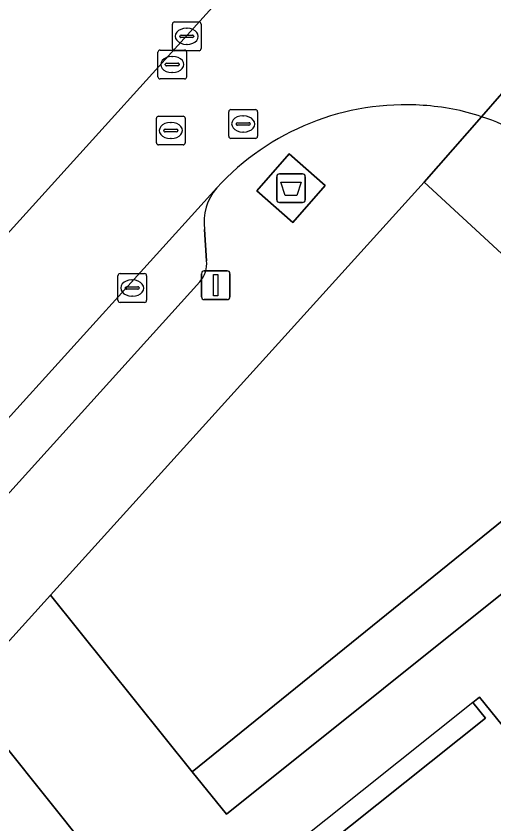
# Model space of a CAD drawing. Extents: x 159039 to 160102, y 381214 to 382524.
# Drawn here: x 159593.38 to 159609.98, y 381748.12 to 381776.22 of the extents above; entities that cross this region are included whole.
import ezdxf

# ---------------------------------------------------------------- set-up
doc = ezdxf.new("R2010")
doc.units = 0
for name, color, linetype in [('IMGEO_Afval_apart_plaats', 7, 'Continuous'), ('IMGEO_Groenvoorziening', 7, 'Continuous'), ('IMGEO_Haag', 7, 'Continuous'), ('IMGEO_Kolk', 7, 'Continuous'), ('IMGEO_Lichtmast', 7, 'Continuous'), ('IMGEO_Pand', 7, 'Continuous'), ('IMGEO_Pand_overbouw', 7, 'Continuous'), ('IMGEO_Parkeervlak_open', 7, 'Continuous'), ('IMGEO_Rijbaan_lokaal_open', 7, 'Continuous'), ('IMGEO_Rioolput', 7, 'Continuous'), ('IMGEO_Voetpad_gesloten', 7, 'Continuous'), ('IMGEO_Voetpad_open', 7, 'Continuous')]:
    doc.layers.add(name, color=color, linetype=linetype)

msp = doc.modelspace()

# ---------------------------------------------------------------- linework, layer by layer
at = {"layer": 'IMGEO_Afval_apart_plaats'}
for p, q in [((159602.539, 381770.733), (159603.329, 381770.733)), ((159603.329, 381770.733), (159602.539, 381770.733)), ((159602.439, 381769.833), (159602.439, 381770.633)), ((159602.439, 381770.633), (159602.439, 381769.833)), ((159603.429, 381770.633), (159603.429, 381769.833)), ((159603.429, 381769.833), (159603.429, 381770.633)), ((159603.329, 381769.733), (159602.539, 381769.733)), ((159602.539, 381769.733), (159603.329, 381769.733))]:
    msp.add_line(p, q, dxfattribs=at)
msp.add_lwpolyline([(159602.582, 381770.447), (159603.286, 381770.447), (159603.137, 381769.977), (159602.731, 381769.977), (159602.582, 381770.447)], dxfattribs=at)
for centre, start, end in [((159602.539, 381770.633), 90, 180), ((159602.539, 381770.633), 90, 180), ((159603.329, 381770.633), 0, 90), ((159603.329, 381770.633), 360, 90), ((159602.539, 381769.833), 180, 270), ((159602.539, 381769.833), 180, 270), ((159603.329, 381769.833), 270, 0), ((159603.329, 381769.833), 270, 0)]:
    msp.add_arc(centre, 0.1, start, end, dxfattribs=at)
at = {"layer": 'IMGEO_Groenvoorziening'}
for points in [[(159594.578, 381756.07), (159599.501, 381749.932), (159615.622, 381762.994), (159607.564, 381770.439)], [(159615.622, 381762.994), (159599.501, 381749.932), (159600.687, 381748.454), (159617.118, 381761.612)], [(159582.201, 381742.385), (159585.166, 381738.629), (159595.879, 381747.215), (159591.503, 381752.685)]]:
    msp.add_lwpolyline(points, close=True, dxfattribs=at)
at = {"layer": 'IMGEO_Haag'}
msp.add_lwpolyline([(159615.622, 381762.994), (159599.501, 381749.932), (159600.687, 381748.454), (159617.118, 381761.612)], close=True, dxfattribs=at)
at = {"layer": 'IMGEO_Kolk'}
for p, q in [((159596.916, 381766.334), (159596.916, 381767.186)), ((159596.991, 381767.26), (159597.843, 381767.26)), ((159597.404, 381767.04), (159597.429, 381767.04)), ((159597.917, 381767.186), (159597.917, 381766.334)), ((159597.175, 381766.754), (159597.175, 381766.766)), ((159597.218, 381766.803), (159597.616, 381766.803)), ((159597.659, 381766.766), (159597.659, 381766.754)), ((159597.613, 381766.717), (159597.215, 381766.717)), ((159597.427, 381766.48), (159597.402, 381766.48)), ((159597.843, 381766.26), (159596.991, 381766.26))]:
    msp.add_line(p, q, dxfattribs=at)
for points in [[(159596.916, 381766.334), (159596.916, 381767.186)], [(159596.991, 381767.26), (159597.843, 381767.26)], [(159597.917, 381767.186), (159597.917, 381766.334)], [(159597.843, 381766.26), (159596.991, 381766.26)]]:
    msp.add_lwpolyline(points, dxfattribs=at)
for centre, radius, start, end in [((159596.993, 381767.184), 0.0765, 91.552, 178.448), ((159596.993, 381767.184), 0.0765, 91.552, 178.448), ((159597.841, 381767.184), 0.0765, 1.552, 88.448), ((159597.841, 381767.184), 0.0765, 1.552, 88.448), ((159597.215, 381766.763), 0.0403, 85.8775, 175.7526), ((159597.212, 381766.753), 0.0366, 178.938, 274.7102), ((159597.616, 381766.76), 0.043, 264.8664, 352.4533), ((159597.62, 381766.765), 0.0386, 1.7309, 96.639), ((159596.993, 381766.336), 0.0765, 181.552, 268.448), ((159596.993, 381766.336), 0.0765, 181.552, 268.448), ((159597.841, 381766.336), 0.0765, 271.552, 358.448), ((159597.841, 381766.336), 0.0765, 271.552, 358.448)]:
    msp.add_arc(centre, radius, start, end, dxfattribs=at)
for centre, major_axis, ratio, start_param, end_param in [((159597.403, 381766.76), (-0.387, 0.002), 0.722429, 4.712389, 7.853982), ((159597.428, 381766.76), (-0.39, 0.002), 0.717154, 1.570796, 4.712389)]:
    msp.add_ellipse(centre, major_axis=major_axis, ratio=ratio, start_param=start_param, end_param=end_param, dxfattribs=at)
at = {"layer": 'IMGEO_Lichtmast'}
for p, q in [((159599.922, 381767.358), (159600.712, 381767.358)), ((159600.712, 381767.358), (159599.922, 381767.358)), ((159599.822, 381766.458), (159599.822, 381767.258)), ((159599.822, 381767.258), (159599.822, 381766.458)), ((159600.812, 381767.258), (159600.812, 381766.458)), ((159600.812, 381766.458), (159600.812, 381767.258)), ((159600.712, 381766.358), (159599.922, 381766.358)), ((159599.922, 381766.358), (159600.712, 381766.358))]:
    msp.add_line(p, q, dxfattribs=at)
msp.add_lwpolyline([(159600.242, 381767.233), (159600.392, 381767.233), (159600.392, 381766.483), (159600.242, 381766.483), (159600.242, 381767.233)], dxfattribs=at)
for centre, start, end in [((159599.922, 381767.258), 90, 180), ((159599.922, 381767.258), 90, 180), ((159600.712, 381767.258), 0, 90), ((159600.712, 381767.258), 360, 90), ((159599.922, 381766.458), 180, 270), ((159599.922, 381766.458), 180, 270), ((159600.712, 381766.458), 270, 0), ((159600.712, 381766.458), 270, 0)]:
    msp.add_arc(centre, 0.1, start, end, dxfattribs=at)
at = {"layer": 'IMGEO_Pand'}
msp.add_lwpolyline([(159610.269, 381751.55), (159609.49, 381752.522), (159609.258, 381752.335), (159609.699, 381751.791), (159595.564, 381740.514), (159600.899, 381733.713), (159607.119, 381738.682), (159608.793, 381740.018), (159615.074, 381745.036), (159615.502, 381744.497), (159615.978, 381743.898), (159616.102, 381743.997), (159616.213, 381744.085), (159615.741, 381744.679)], close=True, dxfattribs=at)
at = {"layer": 'IMGEO_Pand_overbouw'}
msp.add_lwpolyline([(159609.258, 381752.335), (159595.136, 381741.061), (159595.564, 381740.514), (159609.699, 381751.791)], close=True, dxfattribs=at)
at = {"layer": 'IMGEO_Parkeervlak_open'}
for points in [[(159600.356, 381770.24), (159559.749, 381725.348), (159557.919, 381723.045)], [(159600.001, 381767.71), (159599.93, 381768.801)], [(159560.998, 381724.03), (159599.764, 381766.979)]]:
    msp.add_lwpolyline(points, dxfattribs=at)
for centre, radius, start, end in [((159601.671, 381769.068), 1.761, 138.2897, 188.7287), ((159599.071, 381767.608), 0.936, 317.7892, 6.284)]:
    msp.add_arc(centre, radius, start, end, dxfattribs=at)
at = {"layer": 'IMGEO_Rijbaan_lokaal_open'}
for points in [[(159613.786, 381785.161), (159629.549, 381802.659), (159626.352, 381805.552), (159602.517, 381779.098), (159591.852, 381767.299), (159591.512, 381766.925), (159538.424, 381708.169), (159529.21, 381698.27), (159532.297, 381695.293), (159544.91, 381708.807), (159546.267, 381710.129)], [(159591.852, 381767.299), (159602.517, 381779.098)], [(159613.091, 381776.771), (159609.56, 381772.721)], [(159609.56, 381772.721), (159613.091, 381776.771)], [(159557.557, 381722.559), (159557.919, 381723.045), (159559.749, 381725.348), (159600.356, 381770.24)]]:
    msp.add_lwpolyline(points, dxfattribs=at)
for centre, radius, start, end in [((159606.904, 381764.281), 8.854, 85.9926, 137.6956), ((159607.035, 381765.087), 8.041, 71.696, 86.5183), ((159607.036, 381765.109), 8.019, 50.3412, 71.6547)]:
    msp.add_arc(centre, radius, start, end, dxfattribs=at)
at = {"layer": 'IMGEO_Rioolput'}
for p, q in [((159598.886, 381776.016), (159599.738, 381776.016)), ((159598.811, 381775.09), (159598.811, 381775.942)), ((159599.299, 381775.796), (159599.324, 381775.796)), ((159599.812, 381775.942), (159599.812, 381775.09)), ((159599.07, 381775.51), (159599.07, 381775.522)), ((159599.508, 381775.473), (159599.11, 381775.473)), ((159599.113, 381775.559), (159599.511, 381775.559)), ((159599.554, 381775.522), (159599.554, 381775.51)), ((159599.322, 381775.236), (159599.297, 381775.236)), ((159598.307, 381774.11), (159598.307, 381774.962)), ((159598.382, 381775.036), (159599.234, 381775.036)), ((159599.738, 381775.016), (159598.886, 381775.016)), ((159599.308, 381774.962), (159599.308, 381774.11)), ((159598.795, 381774.816), (159598.82, 381774.816)), ((159598.566, 381774.53), (159598.566, 381774.542)), ((159599.004, 381774.493), (159598.606, 381774.493)), ((159598.609, 381774.579), (159599.007, 381774.579)), ((159599.05, 381774.542), (159599.05, 381774.53)), ((159599.234, 381774.036), (159598.382, 381774.036)), ((159598.818, 381774.256), (159598.793, 381774.256)), ((159600.847, 381772.967), (159601.699, 381772.967)), ((159598.257, 381771.812), (159598.257, 381772.664)), ((159598.332, 381772.738), (159599.184, 381772.738)), ((159599.258, 381772.664), (159599.258, 381771.812)), ((159600.772, 381772.041), (159600.772, 381772.893)), ((159601.26, 381772.747), (159601.285, 381772.747)), ((159601.773, 381772.893), (159601.773, 381772.041)), ((159598.745, 381772.518), (159598.77, 381772.518)), ((159601.031, 381772.461), (159601.031, 381772.473)), ((159601.469, 381772.424), (159601.071, 381772.424)), ((159601.074, 381772.51), (159601.472, 381772.51)), ((159601.515, 381772.473), (159601.515, 381772.461)), ((159598.516, 381772.232), (159598.516, 381772.244)), ((159598.954, 381772.195), (159598.556, 381772.195)), ((159598.559, 381772.281), (159598.957, 381772.281)), ((159599, 381772.244), (159599, 381772.232)), ((159601.283, 381772.187), (159601.258, 381772.187)), ((159598.768, 381771.958), (159598.743, 381771.958)), ((159601.699, 381771.967), (159600.847, 381771.967)), ((159599.184, 381771.738), (159598.332, 381771.738))]:
    msp.add_line(p, q, dxfattribs=at)
for points in [[(159598.886, 381776.016), (159599.738, 381776.016)], [(159598.811, 381775.09), (159598.811, 381775.942)], [(159599.812, 381775.942), (159599.812, 381775.09)], [(159598.307, 381774.11), (159598.307, 381774.962)], [(159598.382, 381775.036), (159599.234, 381775.036)], [(159599.738, 381775.016), (159598.886, 381775.016)], [(159599.308, 381774.962), (159599.308, 381774.11)], [(159599.234, 381774.036), (159598.382, 381774.036)], [(159600.847, 381772.967), (159601.699, 381772.967)], [(159598.257, 381771.812), (159598.257, 381772.664)], [(159598.332, 381772.738), (159599.184, 381772.738)], [(159599.258, 381772.664), (159599.258, 381771.812)], [(159600.772, 381772.041), (159600.772, 381772.893)], [(159601.773, 381772.893), (159601.773, 381772.041)], [(159601.699, 381771.967), (159600.847, 381771.967)], [(159599.184, 381771.738), (159598.332, 381771.738)]]:
    msp.add_lwpolyline(points, dxfattribs=at)
for centre, radius, start, end in [((159598.888, 381775.94), 0.0765, 91.552, 178.448), ((159598.888, 381775.94), 0.0765, 91.552, 178.448), ((159599.736, 381775.94), 0.0765, 1.552, 88.448), ((159599.736, 381775.94), 0.0765, 1.552, 88.448), ((159599.11, 381775.519), 0.0403, 85.8775, 175.7526), ((159599.107, 381775.509), 0.0366, 178.938, 274.7102), ((159599.511, 381775.516), 0.043, 264.8664, 352.4533), ((159599.515, 381775.521), 0.0386, 1.7309, 96.639), ((159598.384, 381774.96), 0.0765, 91.552, 178.448), ((159598.384, 381774.96), 0.0765, 91.552, 178.448), ((159598.888, 381775.092), 0.0765, 181.552, 268.448), ((159598.888, 381775.092), 0.0765, 181.552, 268.448), ((159599.232, 381774.96), 0.0765, 1.552, 88.448), ((159599.232, 381774.96), 0.0765, 1.552, 88.448), ((159599.736, 381775.092), 0.0765, 271.552, 358.448), ((159599.736, 381775.092), 0.0765, 271.552, 358.448), ((159598.606, 381774.539), 0.0403, 85.8775, 175.7526), ((159598.603, 381774.529), 0.0366, 178.938, 274.7102), ((159599.007, 381774.536), 0.043, 264.8664, 352.4533), ((159599.011, 381774.541), 0.0386, 1.7309, 96.639), ((159598.384, 381774.112), 0.0765, 181.552, 268.448), ((159598.384, 381774.112), 0.0765, 181.552, 268.448), ((159599.232, 381774.112), 0.0765, 271.552, 358.448), ((159599.232, 381774.112), 0.0765, 271.552, 358.448), ((159600.849, 381772.891), 0.0765, 91.552, 178.448), ((159600.849, 381772.891), 0.0765, 91.552, 178.448), ((159601.697, 381772.891), 0.0765, 1.552, 88.448), ((159601.697, 381772.891), 0.0765, 1.552, 88.448), ((159598.334, 381772.662), 0.0765, 91.552, 178.448), ((159598.334, 381772.662), 0.0765, 91.552, 178.448), ((159599.182, 381772.662), 0.0765, 1.552, 88.448), ((159599.182, 381772.662), 0.0765, 1.552, 88.448), ((159601.071, 381772.47), 0.0403, 85.8775, 175.7526), ((159601.068, 381772.46), 0.0366, 178.938, 274.7102), ((159601.472, 381772.467), 0.043, 264.8664, 352.4533), ((159601.476, 381772.472), 0.0386, 1.7309, 96.639), ((159598.556, 381772.241), 0.0403, 85.8775, 175.7526), ((159598.553, 381772.231), 0.0366, 178.938, 274.7102), ((159598.957, 381772.238), 0.043, 264.8664, 352.4533), ((159598.961, 381772.243), 0.0386, 1.7309, 96.639), ((159598.334, 381771.814), 0.0765, 181.552, 268.448), ((159598.334, 381771.814), 0.0765, 181.552, 268.448), ((159599.182, 381771.814), 0.0765, 271.552, 358.448), ((159599.182, 381771.814), 0.0765, 271.552, 358.448), ((159600.849, 381772.043), 0.0765, 181.552, 268.448), ((159600.849, 381772.043), 0.0765, 181.552, 268.448), ((159601.697, 381772.043), 0.0765, 271.552, 358.448), ((159601.697, 381772.043), 0.0765, 271.552, 358.448)]:
    msp.add_arc(centre, radius, start, end, dxfattribs=at)
for centre, major_axis, ratio, start_param, end_param in [((159599.298, 381775.516), (-0.387, 0.002), 0.722429, 4.712389, 7.853982), ((159599.323, 381775.516), (-0.39, 0.002), 0.717154, 1.570796, 4.712389), ((159598.794, 381774.536), (-0.387, 0.002), 0.722429, 4.712389, 7.853982), ((159598.819, 381774.536), (-0.39, 0.002), 0.717154, 1.570796, 4.712389), ((159601.259, 381772.467), (-0.387, 0.002), 0.722429, 4.712389, 7.853982), ((159601.284, 381772.467), (-0.39, 0.002), 0.717154, 1.570796, 4.712389), ((159598.744, 381772.238), (-0.387, 0.002), 0.722429, 4.712389, 7.853982), ((159598.769, 381772.238), (-0.39, 0.002), 0.717154, 1.570796, 4.712389)]:
    msp.add_ellipse(centre, major_axis=major_axis, ratio=ratio, start_param=start_param, end_param=end_param, dxfattribs=at)
at = {"layer": 'IMGEO_Voetpad_gesloten'}
msp.add_lwpolyline([(159604.123, 381770.323), (159602.865, 381771.423), (159601.745, 381770.143), (159603.003, 381769.043)], close=True, dxfattribs=at)
at = {"layer": 'IMGEO_Voetpad_open'}
for points in [[(159569.772, 381728.646), (159579.116, 381738.929), (159582.201, 381742.385), (159591.503, 381752.685), (159594.578, 381756.07), (159607.564, 381770.439), (159609.56, 381772.721)], [(159609.56, 381772.721), (159607.564, 381770.439), (159615.622, 381762.994), (159617.118, 381761.612), (159600.687, 381748.454), (159599.501, 381749.932), (159594.578, 381756.07), (159591.503, 381752.685), (159595.879, 381747.215)], [(159599.93, 381768.801), (159600.001, 381767.71)], [(159599.764, 381766.979), (159560.998, 381724.03)], [(159595.564, 381740.514), (159609.699, 381751.791), (159609.258, 381752.335), (159609.49, 381752.522), (159610.269, 381751.55), (159615.418, 381755.544), (159616.076, 381754.62), (159617.349, 381754.558), (159617.426, 381755.874), (159617.501, 381757.168), (159618.256, 381757.751), (159619.5, 381757.716), (159620.21, 381757.08), (159620.055, 381754.426), (159621.369, 381754.362), (159622.171, 381755.278), (159623.584, 381756.845), (159635.399, 381745.907)]]:
    msp.add_lwpolyline(points, dxfattribs=at)
msp.add_lwpolyline([(159601.745, 381770.143), (159602.865, 381771.423), (159604.123, 381770.323), (159603.003, 381769.043)], close=True, dxfattribs=at)
for centre, radius, start, end in [((159606.904, 381764.281), 8.854, 85.9926, 137.6956), ((159607.035, 381765.087), 8.041, 71.696, 86.5183), ((159607.036, 381765.109), 8.019, 50.3412, 71.6547), ((159601.671, 381769.068), 1.761, 138.2897, 188.7287), ((159599.071, 381767.608), 0.936, 317.7892, 6.284)]:
    msp.add_arc(centre, radius, start, end, dxfattribs=at)

doc.saveas('drawing.dxf')
